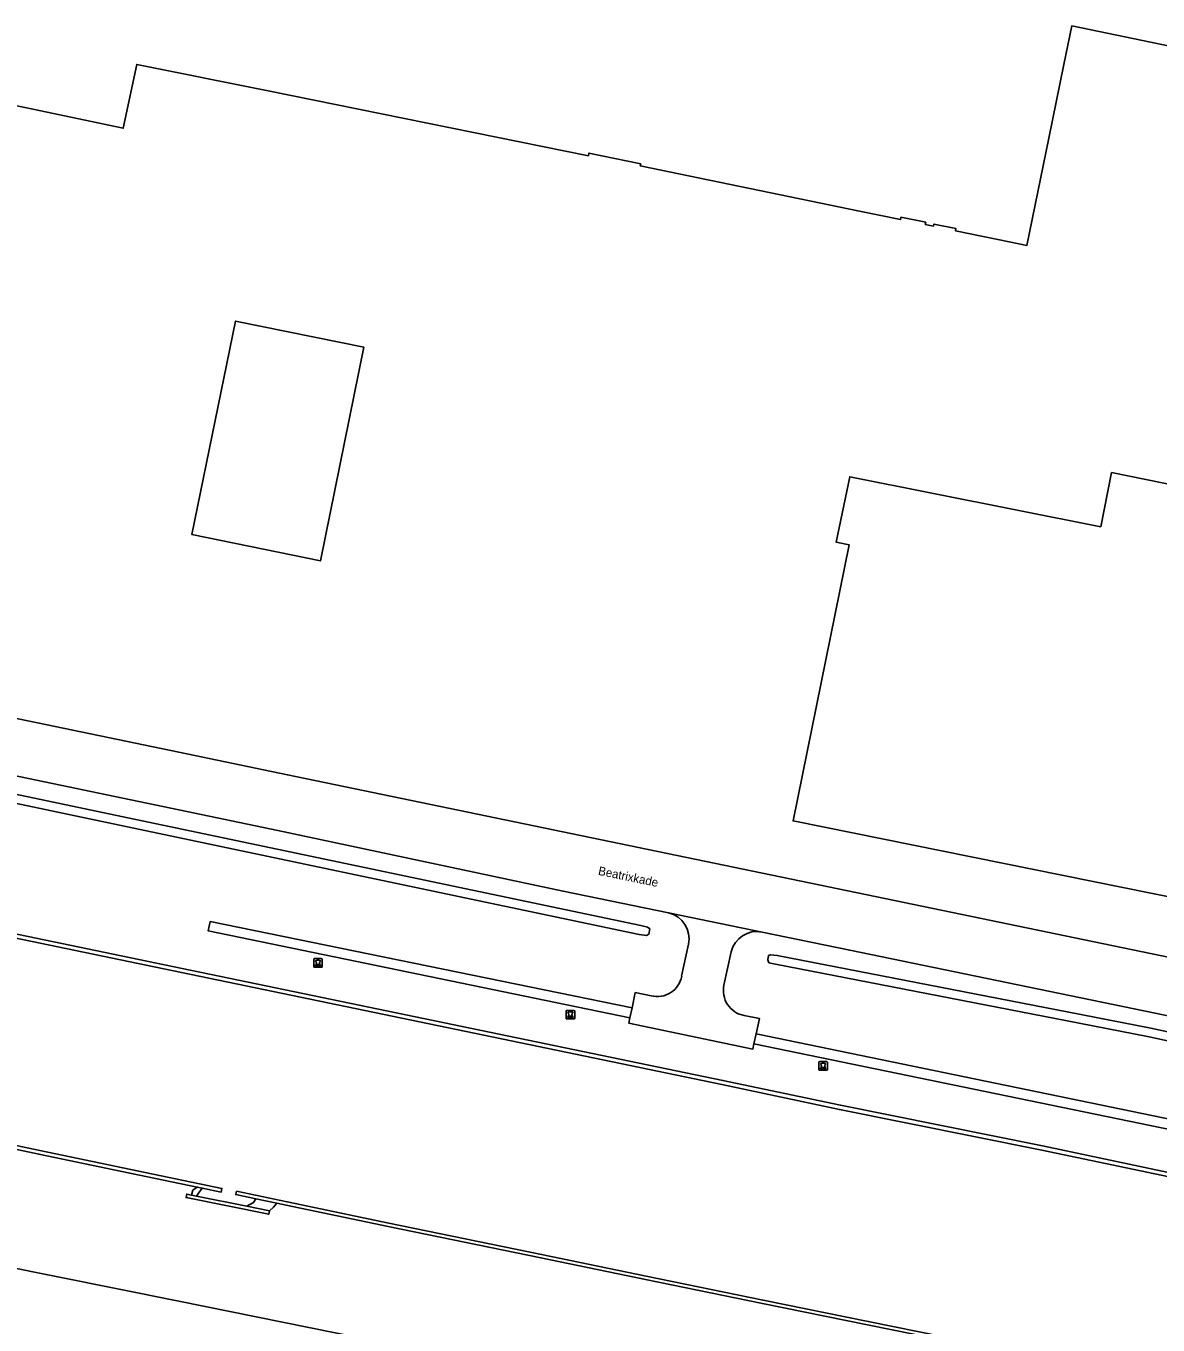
# Model space of a CAD drawing. Extents: x 157692 to 159674, y 381452 to 383291.
# Drawn here: x 158482.2 to 158613.6, y 382852.3 to 383003.1 of the extents above; entities that cross this region are included whole.
import ezdxf

# ---------------------------------------------------------------- set-up
doc = ezdxf.new("R2010")
doc.units = 0
for name, color, linetype in [('IMGEO_Bolder', 7, 'Continuous'), ('IMGEO_Erf', 7, 'Continuous'), ('IMGEO_Greppel_droge_sloot', 7, 'Continuous'), ('IMGEO_Groenvoorziening', 7, 'Continuous'), ('IMGEO_Kademuur', 7, 'Continuous'), ('IMGEO_Oever', 7, 'Continuous'), ('IMGEO_Openbare_ruimte_label', 7, 'Continuous'), ('IMGEO_Pand', 7, 'Continuous'), ('IMGEO_Rijbaan_lokaal_open', 7, 'Continuous'), ('IMGEO_Voetpad_onverhard', 7, 'Continuous'), ('IMGEO_Voetpad_open', 7, 'Continuous'), ('IMGEO_Waterloop', 7, 'Continuous')]:
    doc.layers.add(name, color=color, linetype=linetype)

msp = doc.modelspace()

# ---------------------------------------------------------------- linework, layer by layer
at = {"layer": 'IMGEO_Bolder'}
for p, q in [((158515.64, 382893.91), (158515.64, 382894.76)), ((158515.64, 382894.76), (158515.64, 382893.91)), ((158515.71, 382894.84), (158516.55, 382894.84)), ((158516.55, 382894.84), (158515.71, 382894.84)), ((158516.42, 382894.17), (158515.85, 382894.17)), ((158516.64, 382894.77), (158516.64, 382893.92)), ((158516.64, 382893.92), (158516.64, 382894.77)), ((158516.56, 382893.84), (158515.72, 382893.84)), ((158515.72, 382893.84), (158516.56, 382893.84)), ((158544.94, 382887.92), (158544.94, 382888.76)), ((158544.94, 382888.76), (158544.94, 382887.92)), ((158545.01, 382888.84), (158545.85, 382888.84)), ((158545.85, 382888.84), (158545.01, 382888.84)), ((158545.86, 382887.85), (158545.02, 382887.85)), ((158545.02, 382887.85), (158545.86, 382887.85)), ((158545.72, 382888.17), (158545.14, 382888.17)), ((158545.94, 382888.77), (158545.94, 382887.93)), ((158545.94, 382887.93), (158545.94, 382888.77)), ((158574.28, 382881.96), (158574.28, 382882.81)), ((158574.28, 382882.81), (158574.28, 382881.96)), ((158574.35, 382882.89), (158575.19, 382882.89)), ((158575.19, 382882.89), (158574.35, 382882.89)), ((158575.2, 382881.89), (158574.36, 382881.89)), ((158574.36, 382881.89), (158575.2, 382881.89)), ((158575.06, 382882.22), (158574.48, 382882.22)), ((158575.27, 382882.82), (158575.27, 382881.97)), ((158575.27, 382881.97), (158575.27, 382882.82))]:
    msp.add_line(p, q, dxfattribs=at)
for points in [[(158515.85, 382894.12), (158516.42, 382894.12), (158516.42, 382894.02), (158515.85, 382894.02), (158515.85, 382894.12)], [(158545.14, 382888.13), (158545.72, 382888.13), (158545.72, 382888.02), (158545.14, 382888.02), (158545.14, 382888.13)], [(158574.48, 382882.17), (158575.06, 382882.17), (158575.06, 382882.07), (158574.48, 382882.07), (158574.48, 382882.17)]]:
    msp.add_lwpolyline(points, dxfattribs=at)
for centre, radius, start, end in [((158515.72, 382894.76), 0.0779, 92.4484, 184.2845), ((158515.72, 382894.76), 0.0779, 92.4484, 184.2845), ((158515.72, 382893.92), 0.0779, 182.4484, 274.2845), ((158515.72, 382893.92), 0.0779, 182.4484, 274.2845), ((158515.79, 382894.33), 0.172, 289.8663, 37.6484), ((158515.9, 382894.58), 0.0482, 119.1185, 182.6026), ((158515.93, 382894.58), 0.0781, 181.26, 199.2569), ((158516.14, 382894.65), 0.297, 198.8488, 209.6789), ((158515.97, 382894.48), 0.168, 102.8535, 121.3538), ((158516.72, 382894.97), 0.962, 208.9095, 213.6604), ((158516.13, 382893.61), 1.05, 78.7692, 101.2308), ((158516.48, 382894.33), 0.172, 142.3516, 250.1337), ((158516.3, 382894.48), 0.168, 58.6462, 77.1465), ((158515.54, 382894.97), 0.962, 326.3396, 331.0905), ((158516.37, 382894.58), 0.0482, 357.3974, 60.8815), ((158516.13, 382894.65), 0.297, 330.3211, 341.1512), ((158516.34, 382894.58), 0.0781, 340.7431, 358.74), ((158516.56, 382894.76), 0.0779, 2.4484, 94.2845), ((158516.56, 382894.76), 0.0779, 2.4484, 94.2845), ((158516.56, 382893.92), 0.0779, 272.4484, 4.2845), ((158516.56, 382893.92), 0.0779, 272.4484, 4.2845), ((158545.01, 382888.77), 0.0779, 92.4484, 184.2845), ((158545.01, 382888.77), 0.0779, 92.4484, 184.2845), ((158545.01, 382887.92), 0.0779, 182.4484, 274.2845), ((158545.01, 382887.92), 0.0779, 182.4484, 274.2845), ((158545.09, 382888.34), 0.172, 289.8663, 37.6484), ((158545.2, 382888.59), 0.0482, 119.1185, 182.6026), ((158545.23, 382888.59), 0.0781, 181.26, 199.2569), ((158545.44, 382888.66), 0.297, 198.8488, 209.6789), ((158545.26, 382888.49), 0.168, 102.8535, 121.3538), ((158546.02, 382888.97), 0.962, 208.9095, 213.6604), ((158545.43, 382887.62), 1.05, 78.7692, 101.2308), ((158545.78, 382888.34), 0.172, 142.3516, 250.1337), ((158545.6, 382888.49), 0.168, 58.6462, 77.1465), ((158544.84, 382888.97), 0.962, 326.3396, 331.0905), ((158545.42, 382888.66), 0.297, 330.3211, 341.1512), ((158545.66, 382888.59), 0.0482, 357.3974, 60.8815), ((158545.63, 382888.59), 0.0781, 340.7431, 358.74), ((158545.86, 382888.77), 0.0779, 2.4484, 94.2845), ((158545.86, 382888.77), 0.0779, 2.4484, 94.2845), ((158545.86, 382887.92), 0.0779, 272.4484, 4.2845), ((158545.86, 382887.92), 0.0779, 272.4484, 4.2845), ((158574.35, 382882.81), 0.0779, 92.4484, 184.2845), ((158574.35, 382882.81), 0.0779, 92.4484, 184.2845), ((158574.35, 382881.97), 0.0779, 182.4484, 274.2845), ((158574.35, 382881.97), 0.0779, 182.4484, 274.2845), ((158574.42, 382882.38), 0.172, 289.8663, 37.6484), ((158574.54, 382882.63), 0.0482, 119.1185, 182.6026), ((158574.57, 382882.63), 0.0781, 181.26, 199.2569), ((158574.78, 382882.7), 0.297, 198.8488, 209.6789), ((158574.6, 382882.53), 0.168, 102.8535, 121.3538), ((158575.36, 382883.02), 0.962, 208.9095, 213.6604), ((158574.77, 382881.66), 1.05, 78.7692, 101.2308), ((158575.12, 382882.38), 0.172, 142.3516, 250.1337), ((158574.94, 382882.53), 0.168, 58.6462, 77.1465), ((158574.18, 382883.02), 0.962, 326.3396, 331.0905), ((158575, 382882.63), 0.0482, 357.3974, 60.8815), ((158574.76, 382882.7), 0.297, 330.3211, 341.1512), ((158574.97, 382882.63), 0.0781, 340.7431, 358.74), ((158575.2, 382882.81), 0.0779, 2.4484, 94.2845), ((158575.2, 382882.81), 0.0779, 2.4484, 94.2845), ((158575.2, 382881.97), 0.0779, 272.4484, 4.2845), ((158575.2, 382881.97), 0.0779, 272.4484, 4.2845)]:
    msp.add_arc(centre, radius, start, end, dxfattribs=at)
at = {"layer": 'IMGEO_Erf'}
for points in [[(158622.1, 382999.26), (158603.63, 383003.07), (158602.71, 382998.58), (158600.97, 382990.06), (158598.42, 382977.61), (158595.25, 382978.26), (158590.13, 382979.31), (158590.18, 382979.55), (158587.64, 382980.08), (158587.59, 382979.84), (158586.63, 382980.04), (158586.68, 382980.29), (158583.81, 382980.88), (158583.76, 382980.61), (158578.99, 382981.59), (158553.55, 382986.82), (158553.6, 382987.07), (158547.58, 382988.31), (158547.52, 382988.01), (158510.15, 382995.57), (158495.1, 382998.61), (158493.54, 382991.2), (158471.79, 382995.79)], [(158521.2, 382850.79), (158500, 382855.08), (158478.99, 382859.33), (158423.43, 382871.93), (158423.82, 382873.91), (158388.49, 382881.14), (158373.22, 382884.27), (158370.73, 382884.78), (158370.62, 382884.23), (158342.25, 382891.14), (158323.24, 382896.38), (158302.29, 382905.5), (158256.85, 382915.66), (158257.55, 382919.65), (158211.45, 382930.9), (158215.43, 382938.21), (158146.06, 382977.53)], [(158651.27, 382894.66), (158571.28, 382910.82), (158577.81, 382942.84), (158576.3, 382943.16), (158577.87, 382950.76), (158606.99, 382944.95), (158608.25, 382951.24), (158660.64, 382940.57)], [(158382.3, 382943.38), (158416.1, 382936.17), (158438.24, 382931.59), (158500, 382918.79), (158512.61, 382916.18), (158645.86, 382888.59)]]:
    msp.add_lwpolyline(points, dxfattribs=at)
msp.add_lwpolyline([(158506.57, 382968.83), (158521.47, 382965.78), (158516.41, 382941), (158501.51, 382944.05)], close=True, dxfattribs=at)
at = {"layer": 'IMGEO_Greppel_droge_sloot'}
for points in [[(158553.61, 382898.67), (158491.85, 382911.65), (158460.39, 382918.27), (158423.97, 382925.51), (158423.57, 382925.36), (158423.45, 382924.7), (158423.77, 382924.5), (158460.19, 382917.27), (158491.64, 382910.64), (158553.4, 382897.66), (158554.27, 382897.53), (158554.53, 382897.68), (158554.64, 382898.29), (158554.38, 382898.51)], [(158637.45, 382881.43), (158612.82, 382886.76), (158604.69, 382888.36), (158569.45, 382895.22), (158568.67, 382895.3), (158568.43, 382895.19), (158568.34, 382894.69), (158568.48, 382894.36), (158569.25, 382894.21), (158604.49, 382887.35), (158612.61, 382885.76), (158637.23, 382880.43), (158637.6, 382880.67), (158637.67, 382881.22)]]:
    msp.add_lwpolyline(points, close=True, dxfattribs=at)
at = {"layer": 'IMGEO_Groenvoorziening'}
for points in [[(158266.67, 382973.28), (158252.5, 382979.18), (158246.97, 382962.05), (158266.47, 382953.96), (158284.36, 382946.92), (158294.21, 382943.48), (158306.69, 382939.23), (158319.33, 382935.25), (158331.58, 382931.65), (158350.51, 382926.44), (158364.05, 382922.86), (158367.63, 382921.95), (158372.99, 382920.66), (158388.57, 382917.11), (158403.72, 382913.76), (158420.75, 382909.94), (158426.64, 382908.64), (158442.31, 382905.52), (158464.37, 382901.18), (158500.39, 382893.71), (158563.14, 382880.71), (158576.77, 382877.82), (158600.24, 382873.11), (158617.43, 382869.5)], [(158146.06, 382977.53), (158215.43, 382938.21), (158211.45, 382930.9), (158257.55, 382919.65), (158256.85, 382915.66), (158302.29, 382905.5), (158323.24, 382896.38), (158342.25, 382891.14), (158370.62, 382884.23), (158370.73, 382884.78), (158373.22, 382884.27), (158388.49, 382881.14), (158423.82, 382873.91), (158423.43, 382871.93), (158478.99, 382859.33), (158500, 382855.08), (158521.2, 382850.79)], [(158556.84, 382900.17), (158544.58, 382902.67), (158511.49, 382909.71), (158500, 382912.1), (158476.94, 382916.9)], [(158565.61, 382888.24), (158567.37, 382887.9), (158567, 382886.12), (158616.69, 382875.87), (158650.16, 382868.96), (158649.92, 382867.81), (158566.74, 382884.95), (158566.61, 382884.34), (158552.21, 382887.37), (158552.34, 382887.99), (158503.39, 382898.05), (158503.63, 382899.15), (158552.59, 382889.14), (158552.97, 382890.91), (158554.82, 382890.53)], [(158651.5, 382880.57), (158641.42, 382882.58), (158622.26, 382886.53), (158619.32, 382887.26), (158577.87, 382895.82), (158567.69, 382897.93)], [(158558.35, 382892.8), (158559.14, 382896.53)], [(158564.09, 382895.63), (158563.26, 382891.78)], [(158588.7, 382850.56), (158579.92, 382852.35), (158567.73, 382854.82), (158554.16, 382857.59), (158542.01, 382860.13), (158524.29, 382863.77), (158512.46, 382866.23), (158511.35, 382866.46), (158510.99, 382866.02), (158510.5, 382865.58), (158510.42, 382865.19), (158500.83, 382867.12), (158500.91, 382867.52), (158501.44, 382867.41), (158501.62, 382867.97), (158502.13, 382868.33), (158493.38, 382870.14), (158483.75, 382872.17), (158478.97, 382873.17)]]:
    msp.add_lwpolyline(points, dxfattribs=at)
for points in [[(158553.61, 382898.67), (158554.38, 382898.51), (158554.64, 382898.29), (158554.53, 382897.68), (158554.27, 382897.53), (158553.4, 382897.66), (158491.64, 382910.64), (158460.19, 382917.27), (158423.77, 382924.5), (158423.45, 382924.7), (158423.57, 382925.36), (158423.97, 382925.51), (158460.39, 382918.27), (158491.85, 382911.65)], [(158637.45, 382881.43), (158637.67, 382881.22), (158637.6, 382880.67), (158637.23, 382880.43), (158612.61, 382885.76), (158604.49, 382887.35), (158569.25, 382894.21), (158568.48, 382894.36), (158568.34, 382894.69), (158568.43, 382895.19), (158568.67, 382895.3), (158569.45, 382895.22), (158604.69, 382888.36), (158612.82, 382886.76)]]:
    msp.add_lwpolyline(points, close=True, dxfattribs=at)
for centre, radius, start, end in [((158556.11, 382897.16), 3.1, 348.319, 76.4703), ((158567.09, 382894.9), 3.09, 78.7918, 166.35), ((158555.53, 382893.31), 2.87, 255.6401, 349.7483), ((158566.15, 382891.15), 2.96, 167.6731, 259.4602)]:
    msp.add_arc(centre, radius, start, end, dxfattribs=at)
at = {"layer": 'IMGEO_Kademuur'}
for points in [[(158617.43, 382869.5), (158600.24, 382873.11), (158576.77, 382877.82), (158563.14, 382880.71), (158500.39, 382893.71), (158464.37, 382901.18), (158442.31, 382905.52), (158426.64, 382908.64), (158420.75, 382909.94), (158403.72, 382913.76), (158388.57, 382917.11), (158372.99, 382920.66), (158367.63, 382921.95), (158364.05, 382922.86), (158350.51, 382926.44), (158331.58, 382931.65), (158319.33, 382935.25), (158306.69, 382939.23)], [(158306.54, 382938.76), (158319.19, 382934.77), (158331.44, 382931.17), (158350.38, 382925.96), (158363.92, 382922.38), (158367.51, 382921.46), (158372.88, 382920.17), (158388.46, 382916.62), (158403.61, 382913.27), (158420.64, 382909.45), (158426.53, 382908.16), (158442.21, 382905.03), (158464.27, 382900.69), (158500.29, 382893.22), (158563.03, 382880.22), (158576.67, 382877.33), (158600.14, 382872.62), (158617.33, 382869.01)]]:
    msp.add_lwpolyline(points, dxfattribs=at)
for points in [[(158493.47, 382870.55), (158483.83, 382872.58), (158479.05, 382873.58), (158460.66, 382877.43), (158443.98, 382880.97), (158431.82, 382883.56), (158417.46, 382886.65), (158411.24, 382887.97), (158411.15, 382887.56), (158411.97, 382887.39), (158414.93, 382886.76), (158417.37, 382886.24), (158431.73, 382883.15), (158443.89, 382880.55), (158460.57, 382877.02), (158478.97, 382873.17), (158483.75, 382872.17), (158493.38, 382870.14), (158502.13, 382868.33), (158502.71, 382868.21), (158504.91, 382867.76), (158504.99, 382868.17)], [(158502.04, 382867.29), (158501.44, 382867.41), (158500.91, 382867.52), (158500.83, 382867.12), (158510.42, 382865.19), (158510.5, 382865.58), (158507.88, 382866.11)], [(158601.05, 382848.41), (158588.78, 382850.96), (158580, 382852.74), (158567.81, 382855.21), (158554.24, 382857.98), (158542.09, 382860.52), (158524.37, 382864.16), (158512.54, 382866.62), (158506.68, 382867.85), (158506.6, 382867.46), (158508.94, 382866.96), (158511.35, 382866.46), (158512.46, 382866.23), (158524.29, 382863.77), (158542.01, 382860.13), (158554.16, 382857.59), (158567.73, 382854.82), (158579.92, 382852.35), (158588.7, 382850.56), (158600.97, 382848.01), (158604.83, 382847.23), (158607.39, 382846.72), (158608.98, 382846.4), (158609.05, 382846.79)]]:
    msp.add_lwpolyline(points, close=True, dxfattribs=at)
at = {"layer": 'IMGEO_Oever'}
for points in [[(158502.71, 382868.21), (158502.13, 382868.33), (158501.62, 382867.97), (158501.44, 382867.41), (158502.04, 382867.29), (158502.25, 382867.62), (158502.49, 382867.95)], [(158510.99, 382866.02), (158511.35, 382866.46), (158508.94, 382866.96), (158508.67, 382866.53), (158507.88, 382866.11), (158510.5, 382865.58)]]:
    msp.add_lwpolyline(points, close=True, dxfattribs=at)
at = {"layer": 'IMGEO_Pand'}
msp.add_lwpolyline([(158471.79, 382995.79), (158493.54, 382991.2), (158495.1, 382998.61), (158510.15, 382995.57), (158547.52, 382988.01), (158547.58, 382988.31), (158553.6, 382987.07), (158553.55, 382986.82), (158578.99, 382981.59), (158583.76, 382980.61), (158583.81, 382980.88), (158586.68, 382980.29), (158586.63, 382980.04), (158587.59, 382979.84), (158587.64, 382980.08), (158590.18, 382979.55), (158590.13, 382979.31), (158595.25, 382978.26), (158598.42, 382977.61), (158600.97, 382990.06), (158602.71, 382998.58), (158603.63, 383003.07), (158622.1, 382999.26)], dxfattribs=at)
for points in [[(158501.51, 382944.05), (158516.41, 382941), (158521.47, 382965.78), (158506.57, 382968.83)], [(158660.78, 382940.54), (158660.64, 382940.57), (158608.25, 382951.24), (158606.99, 382944.95), (158577.87, 382950.76), (158576.3, 382943.16), (158577.81, 382942.84), (158571.28, 382910.82), (158651.27, 382894.66), (158651.45, 382894.63), (158651.46, 382894.62), (158660.83, 382940.53)]]:
    msp.add_lwpolyline(points, close=True, dxfattribs=at)
at = {"layer": 'IMGEO_Rijbaan_lokaal_open'}
for points in [[(158651.02, 382887.5), (158649.88, 382887.74), (158645.86, 382888.59), (158512.61, 382916.18), (158500, 382918.79), (158438.24, 382931.59), (158416.1, 382936.17), (158382.3, 382943.38)], [(158380.61, 382936.88), (158389.78, 382934.83), (158414.13, 382929.6), (158423.8, 382927.6), (158476.94, 382916.9), (158500, 382912.1), (158511.49, 382909.71), (158544.58, 382902.67), (158556.84, 382900.17), (158567.69, 382897.93), (158577.87, 382895.82), (158619.32, 382887.26), (158622.26, 382886.53), (158641.42, 382882.58), (158651.5, 382880.57)]]:
    msp.add_lwpolyline(points, dxfattribs=at)
at = {"layer": 'IMGEO_Voetpad_onverhard'}
for points in [[(158503.39, 382898.05), (158552.34, 382887.99), (158552.59, 382889.14), (158503.63, 382899.15)], [(158567, 382886.12), (158566.74, 382884.95), (158649.92, 382867.81), (158650.16, 382868.96), (158616.69, 382875.87)]]:
    msp.add_lwpolyline(points, close=True, dxfattribs=at)
at = {"layer": 'IMGEO_Voetpad_open'}
for points in [[(158567.69, 382897.93), (158556.84, 382900.17)], [(158559.14, 382896.53), (158558.35, 382892.8)], [(158563.26, 382891.78), (158564.09, 382895.63)], [(158554.82, 382890.53), (158552.97, 382890.91), (158552.59, 382889.14), (158552.34, 382887.99), (158552.21, 382887.37), (158566.61, 382884.34), (158566.74, 382884.95), (158567, 382886.12), (158567.37, 382887.9), (158565.61, 382888.24)]]:
    msp.add_lwpolyline(points, dxfattribs=at)
for centre, radius, start, end in [((158556.11, 382897.16), 3.1, 348.319, 76.4703), ((158567.09, 382894.9), 3.09, 78.7918, 166.35), ((158555.53, 382893.31), 2.87, 255.6401, 349.7483), ((158566.15, 382891.15), 2.96, 167.6731, 259.4602)]:
    msp.add_arc(centre, radius, start, end, dxfattribs=at)
at = {"layer": 'IMGEO_Waterloop'}
for points in [[(158617.33, 382869.01), (158600.14, 382872.62), (158576.67, 382877.33), (158563.03, 382880.22), (158500.29, 382893.22), (158464.27, 382900.69), (158442.21, 382905.03), (158426.53, 382908.16), (158420.64, 382909.45), (158403.61, 382913.27), (158388.46, 382916.62), (158372.88, 382920.17), (158367.51, 382921.46), (158363.92, 382922.38), (158350.38, 382925.96), (158331.44, 382931.17), (158319.19, 382934.77), (158306.54, 382938.76)], [(158479.05, 382873.58), (158483.83, 382872.58), (158493.47, 382870.55), (158504.99, 382868.17), (158504.91, 382867.76), (158502.71, 382868.21), (158502.49, 382867.95), (158502.25, 382867.62), (158502.04, 382867.29), (158507.88, 382866.11), (158508.67, 382866.53), (158508.94, 382866.96), (158506.6, 382867.46), (158506.68, 382867.85), (158512.54, 382866.62), (158524.37, 382864.16), (158542.09, 382860.52), (158554.24, 382857.98), (158567.81, 382855.21), (158580, 382852.74), (158588.78, 382850.96)]]:
    msp.add_lwpolyline(points, dxfattribs=at)

# ---------------------------------------------------------------- texts
at = {"layer": 'IMGEO_Openbare_ruimte_label'}
msp.add_text('Beatrixkade', height=1, rotation=348.3416, dxfattribs=at).set_placement((158548.6, 382904.58))

doc.saveas('drawing.dxf')
